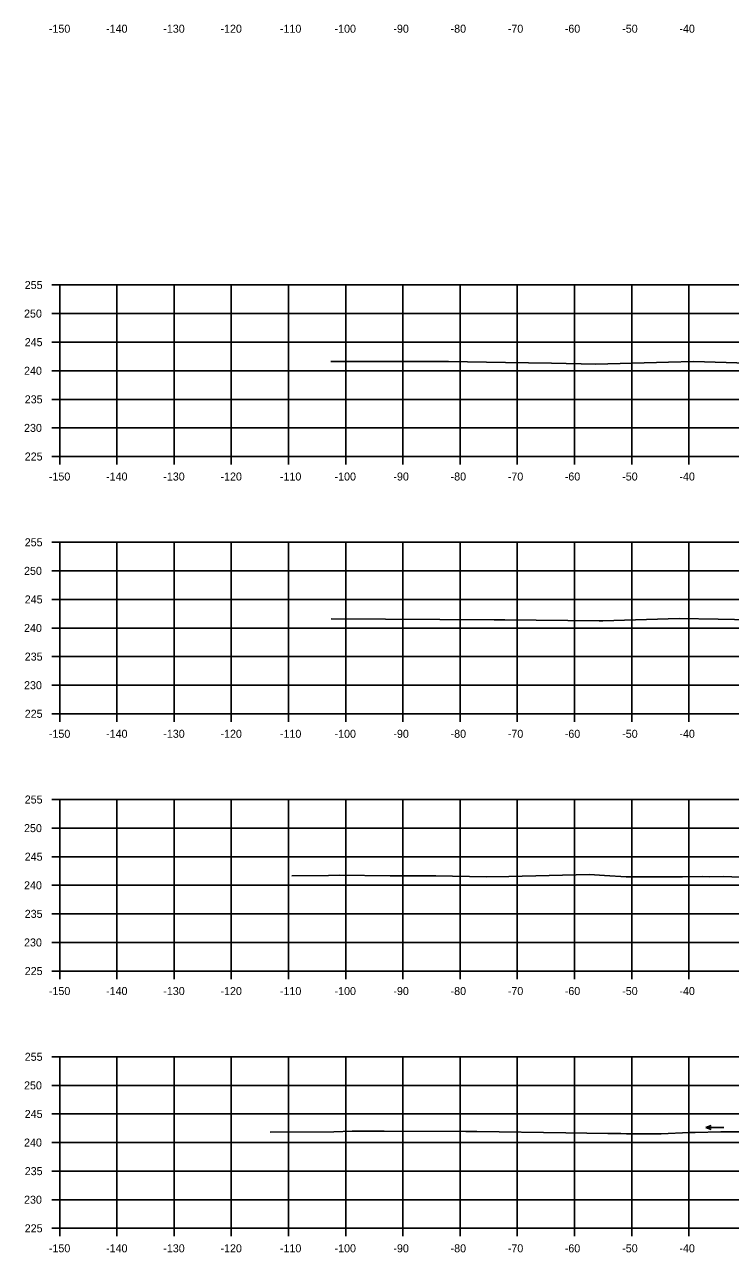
# Model space of a CAD drawing. Extents: x 1369627 to 1374022, y 380035 to 398173.
# Drawn here: x 1371382.7 to 1371506.1, y 383471.9 to 383686.7 of the extents above; entities that cross this region are included whole.
import ezdxf

# ---------------------------------------------------------------- set-up
doc = ezdxf.new("R2010")
doc.units = 0
for name, color, linetype in [('R_Axis', 7, 'Continuous'), ('R_Axis Annot', 7, 'Continuous'), ('R_Exist Surface', 7, 'Continuous'), ('R_Grid', 7, 'Continuous'), ('R_Water Annot', 7, 'Continuous')]:
    doc.layers.add(name, color=color, linetype=linetype)

msp = doc.modelspace()

# ---------------------------------------------------------------- linework, layer by layer
at = {"layer": 'R_Axis'}
for p, q in [((1371387.45, 383641.17), (1371388.85, 383641.17)), ((1371388.85, 383611.17), (1371388.85, 383641.17)), ((1371387.45, 383636.17), (1371388.85, 383636.17)), ((1371387.45, 383631.17), (1371388.85, 383631.17)), ((1371387.45, 383626.17), (1371388.85, 383626.17)), ((1371387.45, 383621.17), (1371388.85, 383621.17)), ((1371387.45, 383616.17), (1371388.85, 383616.17)), ((1371387.45, 383611.17), (1371388.85, 383611.17)), ((1371388.85, 383611.17), (1371688.85, 383611.17)), ((1371388.85, 383609.77), (1371388.85, 383611.17)), ((1371398.85, 383609.77), (1371398.85, 383611.17)), ((1371408.85, 383609.77), (1371408.85, 383611.17)), ((1371418.85, 383609.77), (1371418.85, 383611.17)), ((1371428.85, 383609.77), (1371428.85, 383611.17)), ((1371438.85, 383609.77), (1371438.85, 383611.17)), ((1371448.85, 383609.77), (1371448.85, 383611.17)), ((1371458.85, 383609.77), (1371458.85, 383611.17)), ((1371468.85, 383609.77), (1371468.85, 383611.17)), ((1371478.85, 383609.77), (1371478.85, 383611.17)), ((1371488.85, 383609.77), (1371488.85, 383611.17)), ((1371498.85, 383609.77), (1371498.85, 383611.17)), ((1371387.45, 383596.17), (1371388.85, 383596.17)), ((1371388.85, 383566.17), (1371388.85, 383596.17)), ((1371387.45, 383591.17), (1371388.85, 383591.17)), ((1371387.45, 383586.17), (1371388.85, 383586.17)), ((1371387.45, 383581.17), (1371388.85, 383581.17)), ((1371387.45, 383576.17), (1371388.85, 383576.17)), ((1371387.45, 383571.17), (1371388.85, 383571.17)), ((1371387.45, 383566.17), (1371388.85, 383566.17)), ((1371388.85, 383566.17), (1371688.85, 383566.17)), ((1371388.85, 383564.77), (1371388.85, 383566.17)), ((1371398.85, 383564.77), (1371398.85, 383566.17)), ((1371408.85, 383564.77), (1371408.85, 383566.17)), ((1371418.85, 383564.77), (1371418.85, 383566.17)), ((1371428.85, 383564.77), (1371428.85, 383566.17)), ((1371438.85, 383564.77), (1371438.85, 383566.17)), ((1371448.85, 383564.77), (1371448.85, 383566.17)), ((1371458.85, 383564.77), (1371458.85, 383566.17)), ((1371468.85, 383564.77), (1371468.85, 383566.17)), ((1371478.85, 383564.77), (1371478.85, 383566.17)), ((1371488.85, 383564.77), (1371488.85, 383566.17)), ((1371498.85, 383564.77), (1371498.85, 383566.17)), ((1371387.45, 383551.17), (1371388.85, 383551.17)), ((1371388.85, 383521.17), (1371388.85, 383551.17)), ((1371387.45, 383546.17), (1371388.85, 383546.17)), ((1371387.45, 383541.17), (1371388.85, 383541.17)), ((1371387.45, 383536.17), (1371388.85, 383536.17)), ((1371387.45, 383531.17), (1371388.85, 383531.17)), ((1371387.45, 383526.17), (1371388.85, 383526.17)), ((1371387.45, 383521.17), (1371388.85, 383521.17)), ((1371388.85, 383521.17), (1371688.85, 383521.17)), ((1371388.85, 383519.77), (1371388.85, 383521.17)), ((1371398.85, 383519.77), (1371398.85, 383521.17)), ((1371408.85, 383519.77), (1371408.85, 383521.17)), ((1371418.85, 383519.77), (1371418.85, 383521.17)), ((1371428.85, 383519.77), (1371428.85, 383521.17)), ((1371438.85, 383519.77), (1371438.85, 383521.17)), ((1371448.85, 383519.77), (1371448.85, 383521.17)), ((1371458.85, 383519.77), (1371458.85, 383521.17)), ((1371468.85, 383519.77), (1371468.85, 383521.17)), ((1371478.85, 383519.77), (1371478.85, 383521.17)), ((1371488.85, 383519.77), (1371488.85, 383521.17)), ((1371498.85, 383519.77), (1371498.85, 383521.17)), ((1371387.45, 383506.17), (1371388.85, 383506.17)), ((1371388.85, 383476.17), (1371388.85, 383506.17)), ((1371387.45, 383501.17), (1371388.85, 383501.17)), ((1371387.45, 383496.17), (1371388.85, 383496.17)), ((1371387.45, 383491.17), (1371388.85, 383491.17)), ((1371387.45, 383486.17), (1371388.85, 383486.17)), ((1371387.45, 383481.17), (1371388.85, 383481.17)), ((1371387.45, 383476.17), (1371388.85, 383476.17)), ((1371388.85, 383476.17), (1371688.85, 383476.17)), ((1371388.85, 383474.77), (1371388.85, 383476.17)), ((1371398.85, 383474.77), (1371398.85, 383476.17)), ((1371408.85, 383474.77), (1371408.85, 383476.17)), ((1371418.85, 383474.77), (1371418.85, 383476.17)), ((1371428.85, 383474.77), (1371428.85, 383476.17)), ((1371438.85, 383474.77), (1371438.85, 383476.17)), ((1371448.85, 383474.77), (1371448.85, 383476.17)), ((1371458.85, 383474.77), (1371458.85, 383476.17)), ((1371468.85, 383474.77), (1371468.85, 383476.17)), ((1371478.85, 383474.77), (1371478.85, 383476.17)), ((1371488.85, 383474.77), (1371488.85, 383476.17)), ((1371498.85, 383474.77), (1371498.85, 383476.17))]:
    msp.add_line(p, q, dxfattribs=at)
at = {"layer": 'R_Exist Surface'}
for points in [[(1371436.26, 383627.78), (1371451.17, 383627.8), (1371456.82, 383627.77), (1371466.81, 383627.59), (1371474.84, 383627.47), (1371482.61, 383627.34), (1371495.3, 383627.7), (1371499.63, 383627.81), (1371509.18, 383627.49)], [(1371436.31, 383582.75), (1371464.82, 383582.61), (1371466.01, 383582.6), (1371466.68, 383582.59), (1371483.18, 383582.41), (1371483.78, 383582.43), (1371497.13, 383582.85), (1371503.95, 383582.72), (1371509.66, 383582.61)], [(1371429.45, 383537.82), (1371435.87, 383537.89), (1371437.69, 383537.95), (1371446.63, 383537.85), (1371448.2, 383537.85), (1371454.63, 383537.85), (1371463.42, 383537.67), (1371467.4, 383537.69), (1371481.46, 383538.08), (1371484.1, 383537.89), (1371487.86, 383537.62), (1371497.71, 383537.67), (1371501.16, 383537.72), (1371502.41, 383537.67), (1371504.86, 383537.68), (1371507.87, 383537.61)], [(1371425.63, 383492.96), (1371436.8, 383493.07), (1371439.97, 383493.17), (1371439.98, 383493.17), (1371439.99, 383493.17), (1371443.12, 383493.14), (1371445.23, 383493.14), (1371445.56, 383493.14), (1371459.84, 383493.11), (1371460.26, 383493.11), (1371461.76, 383493.1), (1371477.32, 383492.87), (1371484.67, 383492.73), (1371486.23, 383492.78), (1371486.93, 383492.73), (1371487.96, 383492.72), (1371494.03, 383492.72), (1371498.95, 383492.93), (1371499.01, 383492.93), (1371499.96, 383492.95), (1371504.42, 383493.05), (1371504.81, 383493.05), (1371507.59, 383493.02)]]:
    msp.add_lwpolyline(points, dxfattribs=at)
at = {"layer": 'R_Grid'}
for p, q in [((1371388.85, 383641.17), (1371688.85, 383641.17)), ((1371388.85, 383611.17), (1371388.85, 383641.17)), ((1371398.85, 383611.17), (1371398.85, 383641.17)), ((1371408.85, 383611.17), (1371408.85, 383641.17)), ((1371418.85, 383611.17), (1371418.85, 383641.17)), ((1371428.85, 383611.17), (1371428.85, 383641.17)), ((1371438.85, 383611.17), (1371438.85, 383641.17)), ((1371448.85, 383611.17), (1371448.85, 383641.17)), ((1371458.85, 383611.17), (1371458.85, 383641.17)), ((1371468.85, 383611.17), (1371468.85, 383641.17)), ((1371478.85, 383611.17), (1371478.85, 383641.17)), ((1371488.85, 383611.17), (1371488.85, 383641.17)), ((1371498.85, 383611.17), (1371498.85, 383641.17)), ((1371388.85, 383636.17), (1371688.85, 383636.17)), ((1371388.85, 383631.17), (1371688.85, 383631.17)), ((1371388.85, 383626.17), (1371688.85, 383626.17)), ((1371388.85, 383621.17), (1371688.85, 383621.17)), ((1371388.85, 383616.17), (1371688.85, 383616.17)), ((1371388.85, 383611.17), (1371688.85, 383611.17)), ((1371388.85, 383596.17), (1371688.85, 383596.17)), ((1371388.85, 383566.17), (1371388.85, 383596.17)), ((1371398.85, 383566.17), (1371398.85, 383596.17)), ((1371408.85, 383566.17), (1371408.85, 383596.17)), ((1371418.85, 383566.17), (1371418.85, 383596.17)), ((1371428.85, 383566.17), (1371428.85, 383596.17)), ((1371438.85, 383566.17), (1371438.85, 383596.17)), ((1371448.85, 383566.17), (1371448.85, 383596.17)), ((1371458.85, 383566.17), (1371458.85, 383596.17)), ((1371468.85, 383566.17), (1371468.85, 383596.17)), ((1371478.85, 383566.17), (1371478.85, 383596.17)), ((1371488.85, 383566.17), (1371488.85, 383596.17)), ((1371498.85, 383566.17), (1371498.85, 383596.17)), ((1371388.85, 383591.17), (1371688.85, 383591.17)), ((1371388.85, 383586.17), (1371688.85, 383586.17)), ((1371388.85, 383581.17), (1371688.85, 383581.17)), ((1371388.85, 383576.17), (1371688.85, 383576.17)), ((1371388.85, 383571.17), (1371688.85, 383571.17)), ((1371388.85, 383566.17), (1371688.85, 383566.17)), ((1371388.85, 383551.17), (1371688.85, 383551.17)), ((1371388.85, 383521.17), (1371388.85, 383551.17)), ((1371398.85, 383521.17), (1371398.85, 383551.17)), ((1371408.85, 383521.17), (1371408.85, 383551.17)), ((1371418.85, 383521.17), (1371418.85, 383551.17)), ((1371428.85, 383521.17), (1371428.85, 383551.17)), ((1371438.85, 383521.17), (1371438.85, 383551.17)), ((1371448.85, 383521.17), (1371448.85, 383551.17)), ((1371458.85, 383521.17), (1371458.85, 383551.17)), ((1371468.85, 383521.17), (1371468.85, 383551.17)), ((1371478.85, 383521.17), (1371478.85, 383551.17)), ((1371488.85, 383521.17), (1371488.85, 383551.17)), ((1371498.85, 383521.17), (1371498.85, 383551.17)), ((1371388.85, 383546.17), (1371688.85, 383546.17)), ((1371388.85, 383541.17), (1371688.85, 383541.17)), ((1371388.85, 383536.17), (1371688.85, 383536.17)), ((1371388.85, 383531.17), (1371688.85, 383531.17)), ((1371388.85, 383526.17), (1371688.85, 383526.17)), ((1371388.85, 383521.17), (1371688.85, 383521.17)), ((1371388.85, 383506.17), (1371688.85, 383506.17)), ((1371388.85, 383476.17), (1371388.85, 383506.17)), ((1371398.85, 383476.17), (1371398.85, 383506.17)), ((1371408.85, 383476.17), (1371408.85, 383506.17)), ((1371418.85, 383476.17), (1371418.85, 383506.17)), ((1371428.85, 383476.17), (1371428.85, 383506.17)), ((1371438.85, 383476.17), (1371438.85, 383506.17)), ((1371448.85, 383476.17), (1371448.85, 383506.17)), ((1371458.85, 383476.17), (1371458.85, 383506.17)), ((1371468.85, 383476.17), (1371468.85, 383506.17)), ((1371478.85, 383476.17), (1371478.85, 383506.17)), ((1371488.85, 383476.17), (1371488.85, 383506.17)), ((1371498.85, 383476.17), (1371498.85, 383506.17)), ((1371388.85, 383501.17), (1371688.85, 383501.17)), ((1371388.85, 383496.17), (1371688.85, 383496.17)), ((1371388.85, 383491.17), (1371688.85, 383491.17)), ((1371388.85, 383486.17), (1371688.85, 383486.17)), ((1371388.85, 383481.17), (1371688.85, 383481.17)), ((1371388.85, 383476.17), (1371688.85, 383476.17))]:
    msp.add_line(p, q, dxfattribs=at)
at = {"layer": 'R_Water Annot'}
for p, q in [((1371501.81, 383493.82), (1371502.77, 383494.17)), ((1371504.95, 383493.82), (1371501.81, 383493.82)), ((1371501.81, 383493.82), (1371502.77, 383493.47))]:
    msp.add_line(p, q, dxfattribs=at)

# ---------------------------------------------------------------- texts
at = {"layer": 'R_Axis Annot'}
for s, p in [('-150', (1371386.96, 383685.3)), ('-140', (1371396.96, 383685.3)), ('-130', (1371406.96, 383685.3)), ('-120', (1371416.96, 383685.3)), ('-110', (1371427.35, 383685.3)), ('-100', (1371436.9, 383685.3)), ('-90', (1371447.19, 383685.3)), ('-80', (1371457.19, 383685.3)), ('-70', (1371467.19, 383685.3)), ('-60', (1371477.15, 383685.3)), ('-50', (1371487.19, 383685.3)), ('-40', (1371497.19, 383685.3)), ('255', (1371382.74, 383640.47)), ('250', (1371382.62, 383635.47)), ('245', (1371382.74, 383630.47)), ('240', (1371382.62, 383625.47)), ('235', (1371382.74, 383620.47)), ('230', (1371382.62, 383615.47)), ('225', (1371382.74, 383610.47)), ('-150', (1371386.96, 383606.97)), ('-140', (1371396.96, 383606.97)), ('-130', (1371406.96, 383606.97)), ('-120', (1371416.96, 383606.97)), ('-110', (1371427.35, 383606.97)), ('-100', (1371436.9, 383606.97)), ('-90', (1371447.19, 383606.97)), ('-80', (1371457.19, 383606.97)), ('-70', (1371467.19, 383606.97)), ('-60', (1371477.15, 383606.97)), ('-50', (1371487.19, 383606.97)), ('-40', (1371497.19, 383606.97)), ('255', (1371382.74, 383595.47)), ('250', (1371382.62, 383590.47)), ('245', (1371382.74, 383585.47)), ('240', (1371382.62, 383580.47)), ('235', (1371382.74, 383575.47)), ('230', (1371382.62, 383570.47)), ('225', (1371382.74, 383565.47)), ('-150', (1371386.96, 383561.97)), ('-140', (1371396.96, 383561.97)), ('-130', (1371406.96, 383561.97)), ('-120', (1371416.96, 383561.97)), ('-110', (1371427.35, 383561.97)), ('-100', (1371436.9, 383561.97)), ('-90', (1371447.19, 383561.97)), ('-80', (1371457.19, 383561.97)), ('-70', (1371467.19, 383561.97)), ('-60', (1371477.15, 383561.97)), ('-50', (1371487.19, 383561.97)), ('-40', (1371497.19, 383561.97)), ('255', (1371382.74, 383550.47)), ('250', (1371382.62, 383545.47)), ('245', (1371382.74, 383540.47)), ('240', (1371382.62, 383535.47)), ('235', (1371382.74, 383530.47)), ('230', (1371382.62, 383525.47)), ('225', (1371382.74, 383520.47)), ('-150', (1371386.96, 383516.97)), ('-140', (1371396.96, 383516.97)), ('-130', (1371406.96, 383516.97)), ('-120', (1371416.96, 383516.97)), ('-110', (1371427.35, 383516.97)), ('-100', (1371436.9, 383516.97)), ('-90', (1371447.19, 383516.97)), ('-80', (1371457.19, 383516.97)), ('-70', (1371467.19, 383516.97)), ('-60', (1371477.15, 383516.97)), ('-50', (1371487.19, 383516.97)), ('-40', (1371497.19, 383516.97)), ('255', (1371382.74, 383505.47)), ('250', (1371382.62, 383500.47)), ('245', (1371382.74, 383495.47)), ('240', (1371382.62, 383490.47)), ('235', (1371382.74, 383485.47)), ('230', (1371382.62, 383480.47)), ('225', (1371382.74, 383475.47)), ('-150', (1371386.96, 383471.97)), ('-140', (1371396.96, 383471.97)), ('-130', (1371406.96, 383471.97)), ('-120', (1371416.96, 383471.97)), ('-110', (1371427.35, 383471.97)), ('-100', (1371436.9, 383471.97)), ('-90', (1371447.19, 383471.97)), ('-80', (1371457.19, 383471.97)), ('-70', (1371467.19, 383471.97)), ('-60', (1371477.15, 383471.97)), ('-50', (1371487.19, 383471.97)), ('-40', (1371497.19, 383471.97))]:
    msp.add_text(s, height=1.4, dxfattribs=at).set_placement(p)

doc.saveas('drawing.dxf')
